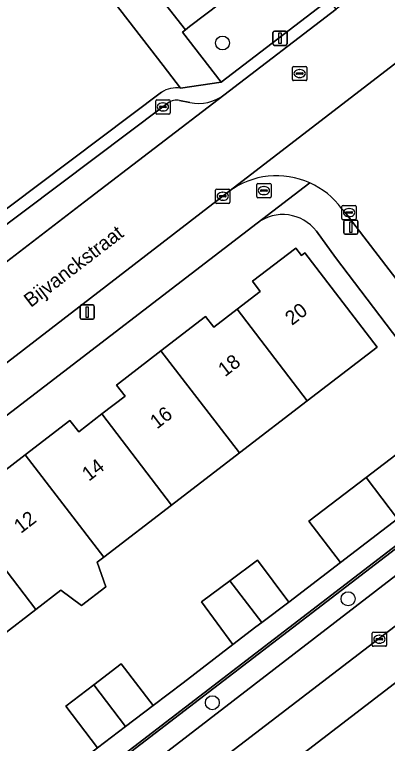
# Model space of a CAD drawing. Extents: x 159352 to 160617, y 385888 to 387323.
# Drawn here: x 160019.5 to 160045.6, y 386865.5 to 386916.6 of the extents above; entities that cross this region are included whole.
import ezdxf

# ---------------------------------------------------------------- set-up
doc = ezdxf.new("R2010")
doc.units = 0
for name, color, linetype in [('IMGEO_Boom', 7, 'Continuous'), ('IMGEO_Brandkraan', 7, 'Continuous'), ('IMGEO_Erf', 7, 'Continuous'), ('IMGEO_Groenvoorziening', 7, 'Continuous'), ('IMGEO_Haag', 7, 'Continuous'), ('IMGEO_Kolk', 7, 'Continuous'), ('IMGEO_Lichtmast', 7, 'Continuous'), ('IMGEO_Muur', 7, 'Continuous'), ('IMGEO_Openbare_ruimte_label', 7, 'Continuous'), ('IMGEO_Pand', 7, 'Continuous'), ('IMGEO_Pand_nummerreeks', 7, 'Continuous'), ('IMGEO_Parkeervlak_open', 7, 'Continuous'), ('IMGEO_Rijbaan_lokaal_open', 7, 'Continuous'), ('IMGEO_Rioolput', 7, 'Continuous'), ('IMGEO_Voetpad_open', 7, 'Continuous')]:
    doc.layers.add(name, color=color, linetype=linetype)

msp = doc.modelspace()

# ---------------------------------------------------------------- linework, layer by layer
at = {"layer": 'IMGEO_Boom'}
for centre in [(160034.061, 386914.617), (160042.876, 386875.641), (160033.343, 386868.35)]:
    msp.add_circle(centre, 0.489, dxfattribs=at)
at = {"layer": 'IMGEO_Brandkraan'}
for p, q in [((160036.466, 386903.841), (160036.466, 386904.693)), ((160036.541, 386904.767), (160037.393, 386904.767)), ((160036.954, 386904.547), (160036.979, 386904.547)), ((160037.467, 386904.693), (160037.467, 386903.841)), ((160036.725, 386904.261), (160036.725, 386904.273)), ((160037.163, 386904.224), (160036.765, 386904.224)), ((160036.768, 386904.31), (160037.166, 386904.31)), ((160037.209, 386904.273), (160037.209, 386904.261)), ((160037.393, 386903.767), (160036.541, 386903.767)), ((160036.977, 386903.987), (160036.952, 386903.987))]:
    msp.add_line(p, q, dxfattribs=at)
for points in [[(160036.466, 386903.841), (160036.466, 386904.693)], [(160036.541, 386904.767), (160037.393, 386904.767)], [(160037.467, 386904.693), (160037.467, 386903.841)], [(160037.393, 386903.767), (160036.541, 386903.767)]]:
    msp.add_lwpolyline(points, dxfattribs=at)
for centre, radius, start, end in [((160036.543, 386904.691), 0.0765, 91.552, 178.448), ((160036.543, 386904.691), 0.0765, 91.552, 178.448), ((160037.391, 386904.691), 0.0765, 1.552, 88.448), ((160037.391, 386904.691), 0.0765, 1.552, 88.448), ((160036.765, 386904.27), 0.0403, 85.8775, 175.7526), ((160036.762, 386904.26), 0.0366, 178.938, 274.7102), ((160037.166, 386904.267), 0.043, 264.8664, 352.4533), ((160037.17, 386904.272), 0.0386, 1.7309, 96.639), ((160036.543, 386903.843), 0.0765, 181.552, 268.448), ((160036.543, 386903.843), 0.0765, 181.552, 268.448), ((160037.391, 386903.843), 0.0765, 271.552, 358.448), ((160037.391, 386903.843), 0.0765, 271.552, 358.448)]:
    msp.add_arc(centre, radius, start, end, dxfattribs=at)
for centre, major_axis, ratio, start_param, end_param in [((160036.953, 386904.267), (-0.387, 0.002), 0.722429, 4.712389, 7.853982), ((160036.978, 386904.267), (-0.39, 0.002), 0.717154, 1.570796, 4.712389)]:
    msp.add_ellipse(centre, major_axis=major_axis, ratio=ratio, start_param=start_param, end_param=end_param, dxfattribs=at)
at = {"layer": 'IMGEO_Erf'}
for points in [[(160036.484, 386901.979), (160000, 386874.027), (159989.277, 386865.812)], [(160041.998, 386899.579), (160040.654, 386901.414)], [(160017.066, 386883.32), (160020.208, 386885.732), (160023.351, 386888.145), (160023.961, 386887.35), (160025.588, 386888.598), (160027.215, 386889.847), (160026.612, 386890.631), (160029.741, 386893.033), (160032.873, 386895.437), (160033.447, 386894.689), (160035.078, 386895.941), (160036.711, 386897.194), (160036.163, 386897.907), (160039.2, 386900.238), (160039.604, 386899.712), (160039.839, 386899.892), (160044.91, 386893.286), (160040.006, 386889.521), (160035.243, 386885.865), (160030.488, 386882.215), (160025.718, 386878.554), (160025.265, 386878.206), (160025.867, 386876.482), (160024.151, 386875.164), (160022.698, 386876.235), (160020.954, 386874.897), (160016.2, 386871.247)], [(160017.397, 386863.753), (160019.635, 386860.84), (160025.285, 386865.176), (160023.051, 386868.107), (160025.016, 386869.605), (160026.946, 386871.076), (160029.18, 386868.145), (160031.289, 386869.745), (160034.791, 386872.442), (160032.573, 386875.418), (160034.566, 386876.903), (160036.512, 386878.353), (160038.717, 386875.394), (160042.34, 386878.185), (160040.131, 386881.074), (160044.138, 386884.139), (160049.105, 386887.938), (160051.314, 386885.05), (160052.45, 386885.989), (160050.372, 386888.557), (160041.998, 386899.579)], [(160055.887, 386877.174), (160007.788, 386840.317)]]:
    msp.add_lwpolyline(points, dxfattribs=at)
msp.add_arc((160038.285, 386899.601), 2.983, 37.4285, 127.1393, dxfattribs=at)
at = {"layer": 'IMGEO_Groenvoorziening'}
for points in [[(160023.274, 386933.591), (160019.598, 386930.771), (160022.119, 386927.426), (160031.464, 386915.546), (160031.744, 386915.765), (160033.948, 386917.443)], [(160041.519, 386917.66), (160038.914, 386921.051), (160036.753, 386919.27), (160033.948, 386917.443), (160031.744, 386915.765), (160031.464, 386915.546), (160031.245, 386915.375), (160033.966, 386911.86)], [(160052.254, 386881.905), (160051.32, 386883.071), (160001.488, 386844.9), (160002.469, 386843.604)]]:
    msp.add_lwpolyline(points, close=True, dxfattribs=at)
for points in [[(160031.119, 386911.447), (160029.894, 386913.042), (160017.469, 386929.065), (160017.234, 386929.369), (159993.739, 386911.135), (159993.841, 386911.004), (160006.988, 386893.84), (160007.134, 386893.952), (160016.974, 386901.558), (160029.774, 386911.157)], [(160054.436, 386883.144), (160054.248, 386883.438), (160054.103, 386883.637), (160053.322, 386884.606), (160053.221, 386884.732), (160001.402, 386845.013), (160001.488, 386844.9), (160051.32, 386883.071), (160052.254, 386881.905), (160002.469, 386843.604)], [(160005.836, 386842.857), (160011.729, 386847.375), (160053.388, 386879.245)]]:
    msp.add_lwpolyline(points, dxfattribs=at)
msp.add_arc((160030.82, 386909.571), 1.899, 80.9323, 123.4026, dxfattribs=at)
at = {"layer": 'IMGEO_Haag'}
msp.add_lwpolyline([(160052.254, 386881.905), (160051.32, 386883.071), (160001.488, 386844.9), (160002.469, 386843.604)], close=True, dxfattribs=at)
at = {"layer": 'IMGEO_Kolk'}
for p, q in [((160029.373, 386909.711), (160029.373, 386910.563)), ((160029.448, 386910.637), (160030.3, 386910.637)), ((160029.632, 386910.131), (160029.632, 386910.143)), ((160029.675, 386910.18), (160030.073, 386910.18)), ((160029.861, 386910.417), (160029.886, 386910.417)), ((160030.116, 386910.143), (160030.116, 386910.131)), ((160030.374, 386910.563), (160030.374, 386909.711)), ((160030.3, 386909.637), (160029.448, 386909.637)), ((160030.07, 386910.094), (160029.672, 386910.094)), ((160029.884, 386909.857), (160029.859, 386909.857)), ((160033.576, 386903.445), (160033.576, 386904.297)), ((160033.651, 386904.371), (160034.503, 386904.371)), ((160034.064, 386904.151), (160034.089, 386904.151)), ((160034.577, 386904.297), (160034.577, 386903.445)), ((160033.835, 386903.865), (160033.835, 386903.877)), ((160034.273, 386903.828), (160033.875, 386903.828)), ((160033.878, 386903.914), (160034.276, 386903.914)), ((160034.087, 386903.591), (160034.062, 386903.591)), ((160034.319, 386903.877), (160034.319, 386903.865)), ((160034.503, 386903.371), (160033.651, 386903.371)), ((160042.448, 386902.298), (160042.448, 386903.15)), ((160042.523, 386903.224), (160043.375, 386903.224)), ((160042.936, 386903.004), (160042.961, 386903.004)), ((160043.449, 386903.15), (160043.449, 386902.298)), ((160042.707, 386902.718), (160042.707, 386902.73)), ((160043.145, 386902.681), (160042.747, 386902.681)), ((160042.75, 386902.767), (160043.148, 386902.767)), ((160043.191, 386902.73), (160043.191, 386902.718)), ((160043.375, 386902.224), (160042.523, 386902.224)), ((160042.959, 386902.444), (160042.934, 386902.444)), ((160044.575, 386872.378), (160044.575, 386873.23)), ((160044.65, 386873.304), (160045.502, 386873.304)), ((160044.877, 386872.847), (160045.275, 386872.847)), ((160045.063, 386873.084), (160045.088, 386873.084)), ((160045.576, 386873.23), (160045.576, 386872.378)), ((160044.834, 386872.798), (160044.834, 386872.81)), ((160045.272, 386872.761), (160044.874, 386872.761)), ((160045.086, 386872.524), (160045.061, 386872.524)), ((160045.318, 386872.81), (160045.318, 386872.798)), ((160045.502, 386872.304), (160044.65, 386872.304))]:
    msp.add_line(p, q, dxfattribs=at)
for points in [[(160029.373, 386909.711), (160029.373, 386910.563)], [(160029.448, 386910.637), (160030.3, 386910.637)], [(160030.374, 386910.563), (160030.374, 386909.711)], [(160030.3, 386909.637), (160029.448, 386909.637)], [(160033.576, 386903.445), (160033.576, 386904.297)], [(160033.651, 386904.371), (160034.503, 386904.371)], [(160034.577, 386904.297), (160034.577, 386903.445)], [(160034.503, 386903.371), (160033.651, 386903.371)], [(160042.448, 386902.298), (160042.448, 386903.15)], [(160042.523, 386903.224), (160043.375, 386903.224)], [(160043.449, 386903.15), (160043.449, 386902.298)], [(160043.375, 386902.224), (160042.523, 386902.224)], [(160044.575, 386872.378), (160044.575, 386873.23)], [(160044.65, 386873.304), (160045.502, 386873.304)], [(160045.576, 386873.23), (160045.576, 386872.378)], [(160045.502, 386872.304), (160044.65, 386872.304)]]:
    msp.add_lwpolyline(points, dxfattribs=at)
for centre, radius, start, end in [((160029.45, 386910.561), 0.0765, 91.552, 178.448), ((160029.45, 386910.561), 0.0765, 91.552, 178.448), ((160029.672, 386910.14), 0.0403, 85.8775, 175.7526), ((160030.077, 386910.142), 0.0386, 1.7309, 96.639), ((160030.298, 386910.561), 0.0765, 1.552, 88.448), ((160030.298, 386910.561), 0.0765, 1.552, 88.448), ((160029.45, 386909.713), 0.0765, 181.552, 268.448), ((160029.45, 386909.713), 0.0765, 181.552, 268.448), ((160029.669, 386910.13), 0.0366, 178.938, 274.7102), ((160030.073, 386910.137), 0.043, 264.8664, 352.4533), ((160030.298, 386909.713), 0.0765, 271.552, 358.448), ((160030.298, 386909.713), 0.0765, 271.552, 358.448), ((160033.653, 386904.295), 0.0765, 91.552, 178.448), ((160033.653, 386904.295), 0.0765, 91.552, 178.448), ((160034.501, 386904.295), 0.0765, 1.552, 88.448), ((160034.501, 386904.295), 0.0765, 1.552, 88.448), ((160033.875, 386903.874), 0.0403, 85.8775, 175.7526), ((160033.872, 386903.864), 0.0366, 178.938, 274.7102), ((160034.276, 386903.871), 0.043, 264.8664, 352.4533), ((160034.28, 386903.876), 0.0386, 1.7309, 96.639), ((160033.653, 386903.447), 0.0765, 181.552, 268.448), ((160033.653, 386903.447), 0.0765, 181.552, 268.448), ((160034.501, 386903.447), 0.0765, 271.552, 358.448), ((160034.501, 386903.447), 0.0765, 271.552, 358.448), ((160042.525, 386903.148), 0.0765, 91.552, 178.448), ((160042.525, 386903.148), 0.0765, 91.552, 178.448), ((160043.373, 386903.148), 0.0765, 1.552, 88.448), ((160043.373, 386903.148), 0.0765, 1.552, 88.448), ((160042.747, 386902.727), 0.0403, 85.8775, 175.7526), ((160042.744, 386902.717), 0.0366, 178.938, 274.7102), ((160043.148, 386902.724), 0.043, 264.8664, 352.4533), ((160043.152, 386902.729), 0.0386, 1.7309, 96.639), ((160042.525, 386902.3), 0.0765, 181.552, 268.448), ((160042.525, 386902.3), 0.0765, 181.552, 268.448), ((160043.373, 386902.3), 0.0765, 271.552, 358.448), ((160043.373, 386902.3), 0.0765, 271.552, 358.448), ((160044.652, 386873.228), 0.0765, 91.552, 178.448), ((160044.652, 386873.228), 0.0765, 91.552, 178.448), ((160044.874, 386872.807), 0.0403, 85.8775, 175.7526), ((160045.279, 386872.809), 0.0386, 1.7309, 96.639), ((160045.5, 386873.228), 0.0765, 1.552, 88.448), ((160045.5, 386873.228), 0.0765, 1.552, 88.448), ((160044.652, 386872.38), 0.0765, 181.552, 268.448), ((160044.652, 386872.38), 0.0765, 181.552, 268.448), ((160044.871, 386872.797), 0.0366, 178.938, 274.7102), ((160045.275, 386872.804), 0.043, 264.8664, 352.4533), ((160045.5, 386872.38), 0.0765, 271.552, 358.448), ((160045.5, 386872.38), 0.0765, 271.552, 358.448)]:
    msp.add_arc(centre, radius, start, end, dxfattribs=at)
for centre, major_axis, ratio, start_param, end_param in [((160029.86, 386910.137), (-0.387, 0.002), 0.722429, 4.712389, 7.853982), ((160029.885, 386910.137), (-0.39, 0.002), 0.717154, 1.570796, 4.712389), ((160034.063, 386903.871), (-0.387, 0.002), 0.722429, 4.712389, 7.853982), ((160034.088, 386903.871), (-0.39, 0.002), 0.717154, 1.570796, 4.712389), ((160042.935, 386902.724), (-0.387, 0.002), 0.722429, 4.712389, 7.853982), ((160042.96, 386902.724), (-0.39, 0.002), 0.717154, 1.570796, 4.712389), ((160045.062, 386872.804), (-0.387, 0.002), 0.722429, 4.712389, 7.853982), ((160045.087, 386872.804), (-0.39, 0.002), 0.717154, 1.570796, 4.712389)]:
    msp.add_ellipse(centre, major_axis=major_axis, ratio=ratio, start_param=start_param, end_param=end_param, dxfattribs=at)
at = {"layer": 'IMGEO_Lichtmast'}
for p, q in [((160037.603, 386914.553), (160037.603, 386915.353)), ((160037.603, 386915.353), (160037.603, 386914.553)), ((160037.703, 386915.453), (160038.493, 386915.453)), ((160038.493, 386915.453), (160037.703, 386915.453)), ((160038.593, 386915.353), (160038.593, 386914.553)), ((160038.593, 386914.553), (160038.593, 386915.353)), ((160038.493, 386914.453), (160037.703, 386914.453)), ((160037.703, 386914.453), (160038.493, 386914.453)), ((160042.571, 386901.303), (160042.571, 386902.103)), ((160042.571, 386902.103), (160042.571, 386901.303)), ((160042.671, 386902.203), (160043.461, 386902.203)), ((160043.461, 386902.203), (160042.671, 386902.203)), ((160043.561, 386902.103), (160043.561, 386901.303)), ((160043.561, 386901.303), (160043.561, 386902.103)), ((160043.461, 386901.203), (160042.671, 386901.203)), ((160042.671, 386901.203), (160043.461, 386901.203)), ((160024.059, 386895.342), (160024.059, 386896.142)), ((160024.059, 386896.142), (160024.059, 386895.342)), ((160024.159, 386896.242), (160024.949, 386896.242)), ((160024.949, 386896.242), (160024.159, 386896.242)), ((160025.049, 386896.142), (160025.049, 386895.342)), ((160025.049, 386895.342), (160025.049, 386896.142)), ((160024.949, 386895.242), (160024.159, 386895.242)), ((160024.159, 386895.242), (160024.949, 386895.242))]:
    msp.add_line(p, q, dxfattribs=at)
for points in [[(160038.023, 386915.328), (160038.173, 386915.328), (160038.173, 386914.578), (160038.023, 386914.578), (160038.023, 386915.328)], [(160042.991, 386902.078), (160043.141, 386902.078), (160043.141, 386901.328), (160042.991, 386901.328), (160042.991, 386902.078)], [(160024.479, 386896.117), (160024.629, 386896.117), (160024.629, 386895.367), (160024.479, 386895.367), (160024.479, 386896.117)]]:
    msp.add_lwpolyline(points, dxfattribs=at)
for centre, start, end in [((160037.703, 386915.353), 90, 180), ((160037.703, 386915.353), 90, 180), ((160038.493, 386915.353), 0, 90), ((160038.493, 386915.353), 360, 90), ((160037.703, 386914.553), 180, 270), ((160037.703, 386914.553), 180, 270), ((160038.493, 386914.553), 270, 0), ((160038.493, 386914.553), 270, 0), ((160042.671, 386902.103), 90, 180), ((160042.671, 386902.103), 90, 180), ((160043.461, 386902.103), 0, 90), ((160043.461, 386902.103), 360, 90), ((160042.671, 386901.303), 180, 270), ((160042.671, 386901.303), 180, 270), ((160043.461, 386901.303), 270, 0), ((160043.461, 386901.303), 270, 0), ((160024.159, 386896.142), 90, 180), ((160024.159, 386896.142), 90, 180), ((160024.949, 386896.142), 0, 90), ((160024.949, 386896.142), 360, 90), ((160024.159, 386895.342), 180, 270), ((160024.159, 386895.342), 180, 270), ((160024.949, 386895.342), 270, 0), ((160024.949, 386895.342), 270, 0)]:
    msp.add_arc(centre, 0.1, start, end, dxfattribs=at)
at = {"layer": 'IMGEO_Muur'}
for points in [[(160050.372, 386888.557), (160041.998, 386899.579)], [(160038.717, 386875.394), (160042.34, 386878.185)], [(160029.18, 386868.145), (160031.289, 386869.745), (160034.791, 386872.442)]]:
    msp.add_lwpolyline(points, dxfattribs=at)
at = {"layer": 'IMGEO_Pand'}
for points in [[(160040.006, 386889.521), (160044.91, 386893.286), (160039.839, 386899.892), (160039.604, 386899.712), (160039.2, 386900.238), (160036.163, 386897.907), (160036.711, 386897.194), (160035.078, 386895.941)], [(160035.078, 386895.941), (160033.447, 386894.689), (160032.873, 386895.437), (160029.741, 386893.033), (160035.243, 386885.865), (160040.006, 386889.521)], [(160029.741, 386893.033), (160026.612, 386890.631), (160027.215, 386889.847), (160025.588, 386888.598), (160030.488, 386882.215), (160035.243, 386885.865)], [(160025.718, 386878.554), (160030.488, 386882.215), (160025.588, 386888.598), (160023.961, 386887.35), (160023.351, 386888.145), (160020.208, 386885.732)], [(160049.105, 386887.938), (160044.138, 386884.139), (160046.352, 386881.254), (160051.314, 386885.05)], [(160020.208, 386885.732), (160017.066, 386883.32), (160017.634, 386882.581), (160016.012, 386881.336), (160020.954, 386874.897), (160022.698, 386876.235), (160024.151, 386875.164), (160025.867, 386876.482), (160025.265, 386878.206), (160025.718, 386878.554)], [(160040.131, 386881.074), (160042.34, 386878.185), (160046.352, 386881.254), (160044.138, 386884.139)], [(160016.2, 386871.247), (160020.954, 386874.897), (160016.012, 386881.336), (160014.389, 386880.09), (160013.782, 386880.88), (160010.651, 386878.476)], [(160038.717, 386875.394), (160036.512, 386878.353), (160034.566, 386876.903), (160036.813, 386873.975)], [(160034.566, 386876.903), (160032.573, 386875.418), (160034.791, 386872.442), (160036.394, 386873.676), (160036.813, 386873.975)], [(160029.18, 386868.145), (160026.946, 386871.076), (160025.016, 386869.605), (160027.26, 386866.681)], [(160027.26, 386866.681), (160025.016, 386869.605), (160023.051, 386868.107), (160025.285, 386865.176)]]:
    msp.add_lwpolyline(points, close=True, dxfattribs=at)
at = {"layer": 'IMGEO_Parkeervlak_open'}
for points in [[(160024.372, 386903.475), (160034.155, 386910.967)], [(160030.228, 386910.408), (160029.874, 386910.137), (160017.744, 386901.057), (160007.206, 386892.9), (159995.97, 386884.248), (159991.873, 386881.17), (159990.714, 386880.235)], [(160031.776, 386910.435), (160031.051, 386910.593)], [(159989.672, 386876.849), (160000, 386884.773), (160024.372, 386903.475)]]:
    msp.add_lwpolyline(points, dxfattribs=at)
for centre, radius, start, end in [((160032.366, 386913.382), 3.005, 258.6795, 306.5311), ((160030.837, 386909.621), 0.995, 77.6003, 127.7373)]:
    msp.add_arc(centre, radius, start, end, dxfattribs=at)
at = {"layer": 'IMGEO_Rijbaan_lokaal_open'}
for points in [[(160077.951, 386944.565), (160073.151, 386940.872), (160070.863, 386939.112), (160070.485, 386938.821), (160061.196, 386931.674), (160044.011, 386918.514), (160042.031, 386916.998), (160034.155, 386910.967), (160024.372, 386903.475), (160000, 386884.773), (159989.672, 386876.849), (159989.6, 386876.793), (159983.134, 386871.916)], [(159987.2, 386868.071), (159994.649, 386873.626), (160000, 386877.715), (160012.298, 386887.114), (160034.51, 386904.205), (160048.284, 386914.788)], [(160048.284, 386914.788), (160034.51, 386904.205)], [(160042.42, 386903.008), (160042.666, 386902.719), (160052.172, 386890.359), (160054.502, 386887.329), (160055.914, 386885.493), (160061.716, 386877.887), (160070.398, 386866.622), (160087.641, 386844.155), (160094.246, 386835.709), (160094.355, 386835.569), (160094.798, 386834.99)]]:
    msp.add_lwpolyline(points, dxfattribs=at)
for centre, radius, start, end in [((160037.866, 386899.652), 5.656, 65.7668, 126.3972), ((160037.868, 386899.653), 5.655, 36.3924, 65.7764)]:
    msp.add_arc(centre, radius, start, end, dxfattribs=at)
at = {"layer": 'IMGEO_Rioolput'}
for p, q in [((160038.977, 386912.05), (160038.977, 386912.902)), ((160039.052, 386912.976), (160039.904, 386912.976)), ((160039.465, 386912.756), (160039.49, 386912.756)), ((160039.978, 386912.902), (160039.978, 386912.05)), ((160039.236, 386912.47), (160039.236, 386912.482)), ((160039.674, 386912.433), (160039.276, 386912.433)), ((160039.279, 386912.519), (160039.677, 386912.519)), ((160039.488, 386912.196), (160039.463, 386912.196)), ((160039.72, 386912.482), (160039.72, 386912.47)), ((160039.904, 386911.976), (160039.052, 386911.976))]:
    msp.add_line(p, q, dxfattribs=at)
for points in [[(160038.977, 386912.05), (160038.977, 386912.902)], [(160039.052, 386912.976), (160039.904, 386912.976)], [(160039.978, 386912.902), (160039.978, 386912.05)], [(160039.904, 386911.976), (160039.052, 386911.976)]]:
    msp.add_lwpolyline(points, dxfattribs=at)
for centre, radius, start, end in [((160039.054, 386912.9), 0.0765, 91.552, 178.448), ((160039.054, 386912.9), 0.0765, 91.552, 178.448), ((160039.902, 386912.9), 0.0765, 1.552, 88.448), ((160039.902, 386912.9), 0.0765, 1.552, 88.448), ((160039.276, 386912.479), 0.0403, 85.8775, 175.7526), ((160039.273, 386912.469), 0.0366, 178.938, 274.7102), ((160039.677, 386912.476), 0.043, 264.8664, 352.4533), ((160039.681, 386912.481), 0.0386, 1.7309, 96.639), ((160039.054, 386912.052), 0.0765, 181.552, 268.448), ((160039.054, 386912.052), 0.0765, 181.552, 268.448), ((160039.902, 386912.052), 0.0765, 271.552, 358.448), ((160039.902, 386912.052), 0.0765, 271.552, 358.448)]:
    msp.add_arc(centre, radius, start, end, dxfattribs=at)
for centre, major_axis, ratio, start_param, end_param in [((160039.464, 386912.476), (-0.387, 0.002), 0.722429, 4.712389, 7.853982), ((160039.489, 386912.476), (-0.39, 0.002), 0.717154, 1.570796, 4.712389)]:
    msp.add_ellipse(centre, major_axis=major_axis, ratio=ratio, start_param=start_param, end_param=end_param, dxfattribs=at)
at = {"layer": 'IMGEO_Voetpad_open'}
for points in [[(160022.119, 386927.426), (160019.598, 386930.771), (160017.469, 386929.065), (160029.894, 386913.042), (160031.119, 386911.447), (160033.966, 386911.86), (160031.245, 386915.375), (160031.464, 386915.546)], [(160053.221, 386884.732), (160052.45, 386885.989), (160051.314, 386885.05), (160046.352, 386881.254), (160042.34, 386878.185), (160038.717, 386875.394), (160036.813, 386873.975), (160036.394, 386873.676), (160034.791, 386872.442), (160031.289, 386869.745), (160029.18, 386868.145), (160027.26, 386866.681), (160025.285, 386865.176), (160019.635, 386860.84), (160017.747, 386859.39), (160015.771, 386857.872), (160010.07, 386853.499), (160008.245, 386852.099), (160000.571, 386846.209), (160001.402, 386845.013)]]:
    msp.add_lwpolyline(points, close=True, dxfattribs=at)
for points in [[(160034.155, 386910.967), (160042.031, 386916.998), (160041.519, 386917.66), (160033.966, 386911.86), (160031.119, 386911.447)], [(160029.774, 386911.157), (160016.974, 386901.558), (160007.134, 386893.952), (160006.988, 386893.84), (160005.627, 386892.797), (160001.091, 386889.321), (159990.183, 386880.642), (159989.724, 386880.28), (159989.407, 386878.247), (159989.347, 386877.906), (159989.051, 386877.386), (159983.502, 386873.12)], [(159990.714, 386880.235), (159991.873, 386881.17), (159995.97, 386884.248), (160007.206, 386892.9), (160017.744, 386901.057), (160029.874, 386910.137), (160030.228, 386910.408)], [(160031.051, 386910.593), (160031.776, 386910.435)], [(160036.484, 386901.979), (160036.485, 386901.985), (160040.188, 386904.81)], [(160040.188, 386904.81), (160036.485, 386901.985), (160036.484, 386901.979)], [(160034.51, 386904.205), (160012.298, 386887.114), (160000, 386877.715), (159994.649, 386873.626), (159987.2, 386868.071)], [(160051.784, 386890.057), (160052.172, 386890.359), (160042.666, 386902.719), (160042.42, 386903.008)], [(159989.277, 386865.812), (160000, 386874.027), (160036.484, 386901.979)], [(160040.654, 386901.414), (160041.998, 386899.579), (160050.372, 386888.557), (160052.45, 386885.989), (160053.221, 386884.732), (160053.322, 386884.606), (160054.103, 386883.637), (160054.248, 386883.438), (160059.623, 386876.684), (160059.626, 386876.669), (160071.533, 386861.02), (160072.459, 386859.702), (160073.442, 386858.419), (160078.891, 386851.512), (160090.695, 386836.1), (160091.565, 386834.824), (160092.295, 386833.872), (160092.792, 386833.233)], [(160053.839, 386879.641), (160053.617, 386879.441), (160053.388, 386879.245), (160011.729, 386847.375), (160005.836, 386842.857)], [(160007.788, 386840.317), (160055.887, 386877.174)]]:
    msp.add_lwpolyline(points, dxfattribs=at)
for centre, radius, start, end in [((160030.82, 386909.571), 1.899, 80.9323, 123.4026), ((160032.366, 386913.382), 3.005, 258.6795, 306.5311), ((160030.837, 386909.621), 0.995, 77.6003, 127.7373), ((160037.866, 386899.652), 5.656, 65.7668, 126.3972), ((160037.868, 386899.653), 5.655, 36.3924, 65.7764), ((160038.285, 386899.601), 2.983, 37.4285, 127.1393)]:
    msp.add_arc(centre, radius, start, end, dxfattribs=at)

# ---------------------------------------------------------------- texts
at = {"layer": 'IMGEO_Openbare_ruimte_label'}
msp.add_text('Bijvanckstraat', height=1, rotation=37.5232, dxfattribs=at).set_placement((160020.599, 386896.03))
at = {"layer": 'IMGEO_Pand_nummerreeks'}
for s, rotation, p in [('20', 37.4659, (160038.936, 386894.77)), ('18', 37.4659, (160034.232, 386891.165)), ('16', 37.4659, (160029.452, 386887.502)), ('14', 37.4659, (160024.675, 386883.841)), ('12', 37.4657, (160019.897, 386880.179))]:
    msp.add_text(s, height=1, rotation=rotation, dxfattribs=at).set_placement(p)

doc.saveas('drawing.dxf')
